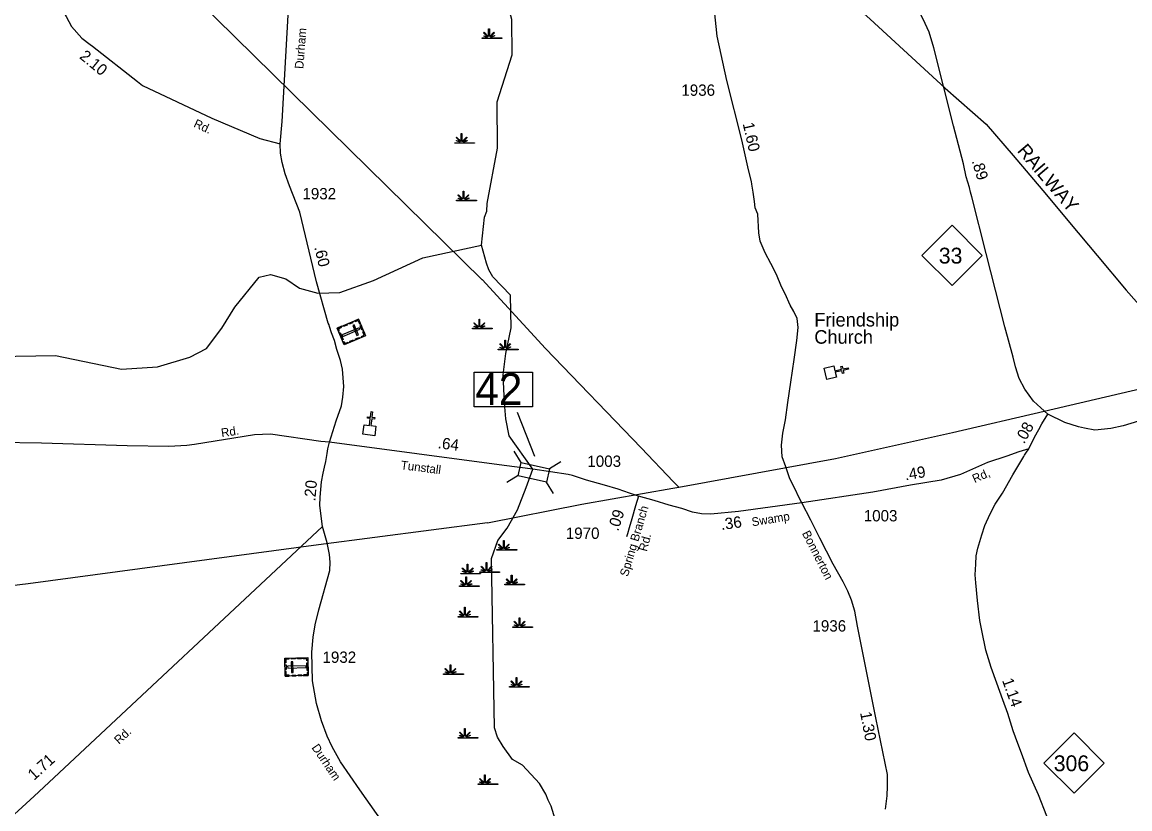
# Model space of a CAD drawing. Extents: x 2532689 to 2764727, y 536648 to 732970.
# Drawn here: x 2628999 to 2641218, y 565369 to 574044 of the extents above; entities that cross this region are included whole.
import ezdxf

# ---------------------------------------------------------------- set-up
doc = ezdxf.new("R2010")
doc.units = 0
for name, color, linetype in [('Exist Cultural Cemetery CELL', 7, 'Continuous'), ('Exist Cultural Church CELL', 7, 'Continuous'), ('Exist Cultural Church Label', 7, 'Continuous'), ('Exist Hydrographic Creek Single Shore', 7, 'Continuous'), ('Exist Hydrographic Swamp CELL', 7, 'Continuous'), ('Exist Railroad Mainline', 7, 'Continuous'), ('Exist Railroad Mainline Label', 7, 'Continuous'), ('Exist Road Primary Interstate Shield CELL', 7, 'Continuous'), ('Exist Road Primary NC Attributed', 7, 'Continuous'), ('Exist Road Primary NC Mileage Hundredths English Label', 7, 'Continuous'), ('Exist Road Primary NC Shield CELL', 7, 'Continuous'), ('Exist Road Primary NC Shield Number Label', 7, 'Continuous'), ('Exist Road Secondary Mileage Hundredths English Label', 7, 'Continuous'), ('Exist Road Secondary Structure Standard Bridge CELL', 7, 'Continuous'), ('Exist Road Secondary Structure Standard Bridge Number Label', 7, 'Continuous'), ('Exist Road Secondary Type 20 Attributed', 7, 'Continuous'), ('Exist Road Secondary Type 41 Attributed', 7, 'Continuous'), ('Exist Road Secondary Type 51 Attributed', 7, 'Continuous'), ('Exist Road Secondary Type 51 Label', 7, 'Continuous'), ('Exist Road Secondary Type 51 Number Label', 7, 'Continuous'), ('Exist Utilities Electrical Transmission Line', 7, 'Continuous')]:
    doc.layers.add(name, color=color, linetype=linetype)

# ---------------------------------------------------------------- blocks, each defined once
blk = doc.blocks.new('Exist Cultural Church')
at = {"layer": 'Exist Road Primary Interstate Shield CELL'}
blk.add_lwpolyline([(-65, 27), (-8, 27), (-8, 103), (-40, 103), (-40, 119), (-8, 119), (-8, 179), (8, 179), (8, 119), (40, 119), (40, 103), (8, 103), (8, 27), (65, 27), (65, -80), (-65, -80)], close=True, dxfattribs=at)

msp = doc.modelspace()

# ---------------------------------------------------------------- linework, layer by layer
at = {"layer": 'Exist Cultural Cemetery CELL'}
for points in [[(2632710, 570769), (2632787, 570585), (2632553, 570487), (2632475, 570670)], [(2632670, 570752), (2632674, 570742), (2632704, 570754), (2632720, 570717), (2632730, 570721), (2632710, 570769)], [(2632488, 570640), (2632499, 570644), (2632490, 570664), (2632527, 570680), (2632523, 570690), (2632475, 570670)], [(2632725, 570657), (2632718, 570674), (2632531, 570595), (2632538, 570578)], [(2632540, 570697), (2632580, 570714), (2632584, 570704), (2632544, 570687)], [(2632602, 570723), (2632641, 570740), (2632646, 570730), (2632606, 570713)], [(2632663, 570705), (2632646, 570698), (2632692, 570589), (2632709, 570596)], [(2632739, 570701), (2632759, 570653), (2632748, 570648), (2632728, 570696)], [(2632508, 570621), (2632541, 570543), (2632531, 570539), (2632498, 570617)], [(2632540, 570517), (2632550, 570522), (2632559, 570501), (2632596, 570517), (2632600, 570507), (2632553, 570487)], [(2632615, 570525), (2632655, 570542), (2632659, 570531), (2632619, 570515)], [(2632675, 570551), (2632715, 570567), (2632720, 570557), (2632680, 570540)], [(2632747, 570569), (2632743, 570579), (2632772, 570591), (2632757, 570629), (2632767, 570633), (2632787, 570585)], [(2631902, 566831), (2631896, 567030), (2632151, 567037), (2632156, 566838)], [(2631940, 567031), (2631940, 567020), (2631908, 567019), (2631909, 566978), (2631898, 566978), (2631896, 567030)], [(2631969, 566874), (2631988, 566874), (2631984, 566992), (2631966, 566991)], [(2632013, 567022), (2631970, 567021), (2631970, 567032), (2632013, 567033)], [(2632079, 567024), (2632036, 567022), (2632035, 567034), (2632079, 567035)], [(2632152, 567004), (2632140, 567003), (2632140, 567025), (2632099, 567024), (2632099, 567035), (2632151, 567037)], [(2632143, 566895), (2632141, 566980), (2632152, 566980), (2632155, 566895)], [(2631900, 566905), (2631898, 566957), (2631910, 566957), (2631911, 566905)], [(2631945, 566832), (2631945, 566843), (2631913, 566843), (2631912, 566883), (2631901, 566883), (2631902, 566831)], [(2631928, 566941), (2631929, 566922), (2632131, 566928), (2632131, 566946)], [(2632156, 566871), (2632144, 566871), (2632145, 566849), (2632104, 566848), (2632105, 566836), (2632156, 566838)], [(2632019, 566834), (2631976, 566833), (2631976, 566844), (2632019, 566845)], [(2632087, 566836), (2632043, 566835), (2632043, 566846), (2632086, 566847)]]:
    msp.add_lwpolyline(points, close=True, dxfattribs=at)
at = {"layer": 'Exist Cultural Church CELL'}
msp.add_lwpolyline([(2632772, 569605), (2632829, 569598), (2632839, 569673), (2632807, 569677), (2632809, 569693), (2632841, 569689), (2632849, 569749), (2632865, 569746), (2632857, 569687), (2632889, 569683), (2632886, 569667), (2632855, 569671), (2632845, 569595), (2632902, 569588), (2632888, 569482), (2632759, 569499)], close=True, dxfattribs=at)
at = {"layer": 'Exist Hydrographic Creek Single Shore'}
for points in [[(2634066, 571584), (2634100, 571894), (2634124, 571961), (2634130, 572043), (2634242, 572655), (2634239, 573164), (2634403, 573683), (2634402, 574074), (2634302, 574441), (2634276, 574499), (2634223, 574654), (2634108, 574935), (2633992, 575052)], [(2628708, 570357), (2629366, 570370), (2630094, 570219), (2630494, 570245), (2630850, 570351), (2631031, 570447), (2631202, 570668), (2631347, 570903), (2631615, 571233), (2631740, 571261), (2631907, 571215), (2632059, 571109), (2632261, 571055), (2632502, 571062), (2632874, 571195), (2633419, 571447), (2634066, 571584)], [(2634890, 565219), (2634836, 565400), (2634802, 565465), (2634775, 565532), (2634706, 565648), (2634518, 565850), (2634407, 565915), (2634305, 566055), (2634243, 566161), (2634209, 566261), (2634176, 568128), (2634246, 568328), (2634351, 568464), (2634463, 568668), (2634558, 568912), (2634631, 569115), (2634370, 569482), (2634333, 569671), (2634321, 569848), (2634305, 570156), (2634333, 570390), (2634394, 570675), (2634386, 571033), (2634190, 571235), (2634147, 571312), (2634120, 571386), (2634066, 571584)]]:
    msp.add_lwpolyline(points, dxfattribs=at)
at = {"layer": 'Exist Hydrographic Swamp CELL'}
for points in [[(2634075, 573872), (2634127, 573872), (2634129, 573875), (2634091, 573890), (2634094, 573895), (2634132, 573880), (2634133, 573882), (2634089, 573927), (2634094, 573932), (2634139, 573887), (2634145, 573889), (2634145, 573972), (2634153, 573972), (2634153, 573889), (2634159, 573887), (2634204, 573932), (2634209, 573927), (2634165, 573882), (2634167, 573879), (2634208, 573897), (2634210, 573892), (2634169, 573875), (2634171, 573872), (2634292, 573872), (2634292, 573865), (2634075, 573865)], [(2633772, 572715), (2633825, 572715), (2633827, 572719), (2633789, 572734), (2633791, 572739), (2633829, 572723), (2633831, 572726), (2633786, 572771), (2633791, 572776), (2633837, 572730), (2633843, 572733), (2633843, 572816), (2633850, 572816), (2633850, 572733), (2633857, 572730), (2633902, 572776), (2633907, 572771), (2633863, 572726), (2633865, 572723), (2633906, 572741), (2633908, 572736), (2633867, 572718), (2633869, 572715), (2633990, 572715), (2633990, 572708), (2633772, 572708)], [(2633792, 572081), (2633845, 572081), (2633847, 572084), (2633809, 572099), (2633812, 572104), (2633849, 572089), (2633851, 572091), (2633806, 572136), (2633812, 572141), (2633857, 572096), (2633863, 572098), (2633863, 572181), (2633870, 572181), (2633870, 572098), (2633877, 572096), (2633922, 572141), (2633927, 572136), (2633883, 572091), (2633885, 572088), (2633926, 572106), (2633928, 572101), (2633887, 572084), (2633889, 572081), (2634010, 572081), (2634010, 572074), (2633792, 572074)], [(2633968, 570670), (2634020, 570670), (2634022, 570673), (2633984, 570688), (2633987, 570693), (2634025, 570678), (2634026, 570680), (2633982, 570725), (2633987, 570730), (2634032, 570685), (2634039, 570687), (2634039, 570770), (2634046, 570770), (2634046, 570687), (2634052, 570685), (2634098, 570730), (2634103, 570725), (2634058, 570680), (2634060, 570677), (2634101, 570695), (2634104, 570690), (2634063, 570673), (2634064, 570670), (2634185, 570670), (2634185, 570662), (2633968, 570662)], [(2634252, 570438), (2634305, 570438), (2634307, 570442), (2634269, 570457), (2634272, 570462), (2634309, 570446), (2634311, 570449), (2634267, 570494), (2634272, 570499), (2634317, 570453), (2634323, 570456), (2634323, 570539), (2634331, 570539), (2634331, 570456), (2634337, 570453), (2634382, 570499), (2634387, 570494), (2634343, 570449), (2634345, 570446), (2634386, 570464), (2634388, 570459), (2634347, 570441), (2634349, 570438), (2634470, 570438), (2634470, 570431), (2634252, 570431)], [(2634237, 568228), (2634290, 568228), (2634292, 568232), (2634253, 568246), (2634256, 568252), (2634294, 568236), (2634296, 568239), (2634251, 568283), (2634256, 568288), (2634302, 568243), (2634308, 568245), (2634308, 568328), (2634315, 568328), (2634315, 568245), (2634322, 568243), (2634367, 568288), (2634372, 568283), (2634328, 568239), (2634330, 568235), (2634370, 568254), (2634373, 568249), (2634332, 568231), (2634334, 568228), (2634455, 568228), (2634455, 568221), (2634237, 568221)], [(2634047, 567983), (2634100, 567983), (2634102, 567987), (2634063, 568002), (2634066, 568007), (2634104, 567991), (2634106, 567994), (2634061, 568039), (2634066, 568044), (2634112, 567998), (2634118, 568001), (2634118, 568084), (2634125, 568084), (2634125, 568001), (2634132, 567998), (2634177, 568044), (2634182, 568039), (2634138, 567994), (2634140, 567991), (2634180, 568009), (2634183, 568004), (2634142, 567986), (2634144, 567983), (2634265, 567983), (2634265, 567976), (2634047, 567976)], [(2633839, 567966), (2633892, 567966), (2633894, 567970), (2633856, 567985), (2633858, 567990), (2633896, 567974), (2633898, 567977), (2633853, 568021), (2633858, 568027), (2633904, 567981), (2633910, 567983), (2633910, 568066), (2633917, 568066), (2633917, 567983), (2633924, 567981), (2633969, 568027), (2633974, 568021), (2633930, 567977), (2633932, 567973), (2633973, 567992), (2633975, 567987), (2633934, 567969), (2633936, 567966), (2634057, 567966), (2634057, 567959), (2633839, 567959)], [(2633822, 567827), (2633874, 567827), (2633876, 567831), (2633838, 567846), (2633841, 567851), (2633879, 567835), (2633880, 567838), (2633836, 567883), (2633841, 567888), (2633886, 567842), (2633893, 567845), (2633893, 567928), (2633900, 567928), (2633900, 567845), (2633906, 567842), (2633952, 567888), (2633957, 567883), (2633912, 567838), (2633914, 567835), (2633955, 567853), (2633958, 567848), (2633917, 567830), (2633918, 567827), (2634039, 567827), (2634039, 567820), (2633822, 567820)], [(2634324, 567845), (2634377, 567845), (2634379, 567848), (2634341, 567863), (2634344, 567868), (2634381, 567853), (2634383, 567856), (2634339, 567900), (2634344, 567905), (2634389, 567860), (2634395, 567862), (2634395, 567945), (2634403, 567945), (2634403, 567862), (2634409, 567860), (2634454, 567905), (2634459, 567900), (2634415, 567856), (2634417, 567852), (2634458, 567871), (2634460, 567865), (2634419, 567848), (2634421, 567845), (2634542, 567845), (2634542, 567838), (2634324, 567838)], [(2633808, 567491), (2633860, 567491), (2633862, 567495), (2633824, 567510), (2633827, 567515), (2633865, 567499), (2633866, 567502), (2633822, 567547), (2633827, 567552), (2633872, 567506), (2633879, 567509), (2633879, 567592), (2633886, 567592), (2633886, 567509), (2633892, 567506), (2633937, 567552), (2633943, 567547), (2633898, 567502), (2633900, 567498), (2633941, 567517), (2633943, 567512), (2633902, 567494), (2633904, 567491), (2634025, 567491), (2634025, 567484), (2633808, 567484)], [(2634411, 567377), (2634464, 567377), (2634466, 567380), (2634427, 567395), (2634430, 567400), (2634468, 567385), (2634470, 567388), (2634425, 567432), (2634430, 567437), (2634476, 567392), (2634482, 567394), (2634482, 567477), (2634489, 567477), (2634489, 567394), (2634496, 567392), (2634541, 567437), (2634546, 567432), (2634502, 567388), (2634504, 567384), (2634544, 567403), (2634547, 567398), (2634506, 567380), (2634508, 567377), (2634629, 567377), (2634629, 567370), (2634411, 567370)], [(2633648, 566857), (2633701, 566857), (2633703, 566860), (2633665, 566875), (2633668, 566880), (2633705, 566865), (2633707, 566868), (2633663, 566912), (2633668, 566917), (2633713, 566872), (2633719, 566874), (2633719, 566957), (2633727, 566957), (2633727, 566874), (2633733, 566872), (2633778, 566917), (2633783, 566912), (2633739, 566868), (2633741, 566864), (2633782, 566883), (2633784, 566878), (2633743, 566860), (2633745, 566857), (2633866, 566857), (2633866, 566850), (2633648, 566850)], [(2634376, 566718), (2634429, 566718), (2634431, 566722), (2634393, 566737), (2634396, 566742), (2634433, 566726), (2634435, 566729), (2634391, 566774), (2634396, 566779), (2634441, 566733), (2634447, 566736), (2634447, 566819), (2634455, 566819), (2634455, 566736), (2634461, 566733), (2634506, 566779), (2634511, 566774), (2634467, 566729), (2634469, 566725), (2634510, 566744), (2634512, 566739), (2634471, 566721), (2634473, 566718), (2634594, 566718), (2634594, 566711), (2634376, 566711)], [(2633808, 566156), (2633860, 566156), (2633862, 566159), (2633824, 566174), (2633827, 566180), (2633865, 566164), (2633866, 566167), (2633822, 566211), (2633827, 566216), (2633872, 566171), (2633879, 566173), (2633879, 566256), (2633886, 566256), (2633886, 566173), (2633892, 566171), (2633937, 566216), (2633943, 566211), (2633898, 566167), (2633900, 566163), (2633941, 566182), (2633943, 566177), (2633902, 566159), (2633904, 566156), (2634025, 566156), (2634025, 566149), (2633808, 566149)], [(2634030, 565644), (2634082, 565644), (2634084, 565647), (2634046, 565662), (2634049, 565667), (2634087, 565652), (2634088, 565654), (2634044, 565699), (2634049, 565704), (2634094, 565659), (2634101, 565661), (2634101, 565744), (2634108, 565744), (2634108, 565661), (2634114, 565659), (2634160, 565704), (2634165, 565699), (2634120, 565654), (2634122, 565651), (2634163, 565669), (2634166, 565664), (2634125, 565647), (2634126, 565644), (2634247, 565644), (2634247, 565636), (2634030, 565636)]]:
    msp.add_lwpolyline(points, close=True, dxfattribs=at)
at = {"layer": 'Exist Railroad Mainline'}
msp.add_lwpolyline([(2623480, 582454), (2630987, 579432), (2631132, 579385), (2631273, 579334), (2631408, 579295), (2631458, 579280), (2633928, 578052), (2635217, 576901), (2636021, 576162), (2637199, 575112), (2638354, 574078), (2639181, 573315), (2639635, 572920), (2639933, 572574), (2640299, 572140), (2640552, 571834), (2640858, 571472), (2641178, 571089), (2641375, 570864)], dxfattribs=at)
at = {"layer": 'Exist Road Primary NC Attributed'}
for points in [[(2640314, 569721), (2640238, 569792), (2640156, 569865), (2640060, 569996), (2639996, 570116), (2639957, 570244), (2639932, 570350), (2639841, 570684), (2639635, 571493), (2639475, 572118), (2639462, 572170), (2639449, 572221), (2639432, 572279), (2639414, 572337), (2639385, 572480), (2639272, 572901), (2639058, 573761), (2639003, 573935), (2638962, 574030), (2638906, 574142)], [(2647976, 571529), (2647864, 571499), (2646861, 571217), (2645081, 570720), (2643608, 570309), (2642037, 569866), (2641146, 569592), (2641010, 569564), (2640834, 569546), (2640717, 569566), (2640652, 569582), (2640501, 569629), (2640314, 569721)], [(2640103, 569339), (2640168, 569467), (2640216, 569554), (2640249, 569613), (2640314, 569721)], [(2640301, 565289), (2640211, 565525), (2640100, 565771), (2640023, 565983), (2639983, 566091), (2639931, 566231), (2639872, 566421), (2639818, 566572), (2639752, 566754), (2639690, 566927), (2639628, 567120), (2639587, 567337), (2639562, 567447), (2639539, 567667), (2639521, 567862), (2639513, 567950), (2639519, 568066), (2639524, 568158), (2639541, 568245), (2639587, 568390), (2639619, 568493), (2639678, 568622), (2639732, 568729), (2639813, 568851), (2639927, 569053), (2640048, 569256), (2640058, 569268), (2640072, 569293), (2640103, 569339)]]:
    msp.add_lwpolyline(points, dxfattribs=at)
at = {"layer": 'Exist Road Primary NC Shield CELL'}
for points in [[(2638924, 571472), (2639257, 571805), (2639590, 571472), (2639257, 571139)], [(2640270, 565874), (2640603, 566207), (2640936, 565874), (2640603, 565541)]]:
    msp.add_lwpolyline(points, close=True, dxfattribs=at)
at = {"layer": 'Exist Road Secondary Structure Standard Bridge CELL'}
for p, q in [((2634503, 569188), (2634425, 569312)), ((2634942, 569196), (2634818, 569118)), ((2634470, 569044), (2634345, 568966)), ((2634862, 568847), (2634784, 568971))]:
    msp.add_line(p, q, dxfattribs=at)
msp.add_lwpolyline([(2634784, 568971), (2634470, 569043), (2634504, 569190), (2634818, 569118)], close=True, dxfattribs=at)
at = {"layer": 'Exist Road Secondary Structure Standard Bridge Number Label'}
msp.add_line((2634654, 569254), (2634465, 569741), dxfattribs=at)
msp.add_lwpolyline([(2633985, 570186), (2634629, 570186), (2634629, 569804), (2633985, 569804)], close=True, dxfattribs=at)
at = {"layer": 'Exist Road Secondary Type 20 Attributed'}
msp.add_lwpolyline([(2623328, 579406), (2623621, 579203), (2626257, 577371), (2627481, 576525), (2628189, 575549), (2628202, 575525), (2628238, 575506), (2628849, 575065), (2628909, 575009), (2628998, 574901), (2629109, 574726), (2629411, 574228), (2629484, 574108), (2629542, 573997), (2629659, 573868), (2629748, 573796), (2629776, 573778), (2630271, 573388), (2630327, 573347), (2631093, 572984), (2631620, 572762), (2631844, 572704)], dxfattribs=at)
at = {"layer": 'Exist Road Secondary Type 41 Attributed'}
msp.add_lwpolyline([(2635799, 568818), (2635764, 568709), (2635723, 568566), (2635697, 568468), (2635676, 568403), (2635665, 568369)], dxfattribs=at)
at = {"layer": 'Exist Road Secondary Type 51 Attributed'}
for points in [[(2631844, 572704), (2631866, 572948), (2631950, 574385), (2632148, 576606), (2632148, 576823), (2632114, 576954), (2632021, 577229), (2631987, 577514), (2631989, 577616)], [(2637599, 568742), (2637564, 568815), (2637530, 568888), (2637468, 569010), (2637424, 569142), (2637384, 569251), (2637377, 569379), (2637392, 569511), (2637419, 569660), (2637447, 569851), (2637480, 570075), (2637516, 570326), (2637544, 570535), (2637558, 570677), (2637548, 570775), (2637513, 570854), (2637471, 570925), (2637418, 571050), (2637376, 571127), (2637320, 571260), (2637257, 571383), (2637196, 571499), (2637139, 571630), (2637125, 571720), (2637115, 571926), (2637085, 571997), (2637078, 572065), (2637063, 572171), (2637048, 572256), (2637043, 572288), (2637012, 572416), (2636937, 572746), (2636772, 573400), (2636667, 573888), (2636576, 574744)], [(2632389, 569413), (2632462, 569648), (2632521, 569814), (2632538, 569907), (2632547, 570028), (2632541, 570122), (2632533, 570218), (2632512, 570312), (2632471, 570435), (2632446, 570532), (2632410, 570617), (2632389, 570688), (2632385, 570707), (2632376, 570724), (2632246, 571181), (2632061, 571948), (2631947, 572239), (2631899, 572373), (2631866, 572496), (2631850, 572598), (2631844, 572704)], [(2632389, 569413), (2632295, 569421), (2631738, 569502), (2631561, 569494), (2630900, 569388), (2630816, 569376), (2630750, 569371), (2630616, 569365), (2630158, 569373), (2629213, 569401), (2628245, 569416)], [(2632314, 568481), (2632283, 568713), (2632285, 568806), (2632293, 568889), (2632303, 568975), (2632320, 569070), (2632334, 569137), (2632348, 569201), (2632363, 569287), (2632371, 569338), (2632389, 569413)], [(2634631, 569115), (2634316, 569155), (2632389, 569413)], [(2640103, 569339), (2639994, 569306), (2639860, 569257), (2639647, 569187), (2639352, 569057), (2639138, 568992), (2638799, 568937), (2638382, 568860), (2637599, 568742)], [(2635799, 568818), (2635699, 568852), (2635573, 568893), (2635423, 568938), (2635223, 568995), (2635072, 569046), (2635022, 569055), (2634631, 569115)], [(2637599, 568742), (2636900, 568647), (2636596, 568620), (2636494, 568621), (2636393, 568639), (2636276, 568681), (2636137, 568718), (2635970, 568768), (2635799, 568818)], [(2638522, 565367), (2638541, 565512), (2638546, 565620), (2638544, 565748), (2638415, 566371), (2638213, 567384), (2638183, 567548), (2638149, 567671), (2638108, 567770), (2638055, 567871), (2637947, 568069), (2637800, 568354), (2637698, 568554), (2637599, 568742)], [(2632314, 568481), (2629294, 565660), (2629133, 565509), (2627946, 564428), (2627609, 564105), (2627471, 563956), (2627428, 563889), (2627395, 563825), (2627306, 563628), (2627040, 563038), (2626720, 562333), (2626485, 561793)], [(2633160, 564956), (2632726, 565577), (2632511, 565887), (2632418, 566054), (2632363, 566172), (2632302, 566338), (2632248, 566532), (2632202, 566782), (2632193, 567098), (2632211, 567264), (2632230, 567399), (2632272, 567563), (2632392, 567997), (2632398, 568090), (2632389, 568175), (2632365, 568301), (2632314, 568481)]]:
    msp.add_lwpolyline(points, dxfattribs=at)
at = {"layer": 'Exist Utilities Electrical Transmission Line'}
for points in [[(2634075, 571204), (2621698, 583357), (2619382, 585595), (2615435, 589477), (2604415, 595140), (2601574, 596933), (2600570, 597562), (2598554, 598788), (2596183, 600276)], [(2634074, 571205), (2634773, 570444), (2635828, 569351), (2636186, 568977), (2636243, 568918)], [(2636243, 568918), (2637972, 569234), (2639262, 569521), (2640275, 569753), (2641800, 570111), (2643027, 570440), (2643106, 570460)], [(2634132, 568523), (2635173, 568728), (2636177, 568905), (2636243, 568918)], [(2634133, 568522), (2632269, 568279), (2629064, 567849), (2621899, 566983), (2618558, 566585), (2618091, 566526), (2616752, 566190), (2614897, 565536)]]:
    msp.add_lwpolyline(points, dxfattribs=at)

# ---------------------------------------------------------------- block references
at = {"layer": 'Exist Cultural Church CELL', "rotation": -76.71511366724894}
msp.add_blockref('Exist Cultural Church', (2637940, 570185), dxfattribs=at)

# ---------------------------------------------------------------- texts
at = {"layer": 'Exist Cultural Church Label'}
for s, p in [('Friendship', (2637738, 570688)), ('Church', (2637738, 570498))]:
    msp.add_text(s, height=150, dxfattribs=at).set_placement(p)
at = {"layer": 'Exist Railroad Mainline Label'}
msp.add_text('RAILWAY', height=150, rotation=310.2785, dxfattribs=at).set_placement((2639969, 572623))
at = {"layer": 'Exist Road Primary NC Mileage Hundredths English Label'}
for s, rotation, p in [('.89', 286.8016, (2639473, 572513)), ('.08', 61.0882, (2640052, 569387)), ('1.14', 289.8483, (2639807, 566786))]:
    msp.add_text(s, height=125, rotation=rotation, dxfattribs=at).set_placement(p)
at = {"layer": 'Exist Road Primary NC Shield Number Label'}
for s, p in [('33', (2639111, 571382)), ('306', (2640379, 565784))]:
    msp.add_text(s, height=175, dxfattribs=at).set_placement(p)
at = {"layer": 'Exist Road Secondary Mileage Hundredths English Label'}
for s, rotation, p in [('2.10', 320.4798, (2629623, 573652)), ('1.60', 282.795, (2636947, 572924)), ('.60', 283.2375, (2632221, 571562)), ('.64', 352.7843, (2633579, 569346)), ('.49', 9.2817, (2638744, 568991)), ('.20', 85.1861, (2632233, 568757)), ('.09', 72.2088, (2635574, 568424)), ('.36', 8.0366, (2636714, 568443)), ('1.30', 280.6903, (2638242, 566429)), ('1.71', 42.3178, (2629130, 565677))]:
    msp.add_text(s, height=125, rotation=rotation, dxfattribs=at).set_placement(p)
at = {"layer": 'Exist Road Secondary Structure Standard Bridge Number Label'}
msp.add_text('42', height=350, dxfattribs=at).set_placement((2633997, 569824))
at = {"layer": 'Exist Road Secondary Type 51 Label'}
for s, rotation, p in [('Durham', 85.4938, (2632100, 573526)), ('Rd.', 335.1974, (2630883, 572893)), ('Rd.', 8.6774, (2631201, 569467)), ('Tunstall', 352.7843, (2633172, 569115)), ('Rd,', 23.8433, (2639506, 568960)), ('Spring Branch', 73.5133, (2635681, 567924)), ('Swamp', 9.2755, (2637054, 568484)), ('Bonnerton', 297.0172, (2637599, 568408)), ('Rd.', 75.277, (2635890, 568201)), ('Rd.', 43.1336, (2630068, 566075)), ('Durham', 304.2903, (2632188, 566044))]:
    msp.add_text(s, height=95, rotation=rotation, dxfattribs=at).set_placement(p)
at = {"layer": 'Exist Road Secondary Type 51 Number Label'}
for s, p in [('1936', (2636271, 573232)), ('1932', (2632091, 572090)), ('1003', (2635234, 569140)), ('1003', (2638283, 568539)), ('1970', (2634996, 568346)), ('1936', (2637717, 567324)), ('1932', (2632312, 566979))]:
    msp.add_text(s, height=125, dxfattribs=at).set_placement(p)

doc.saveas('drawing.dxf')
